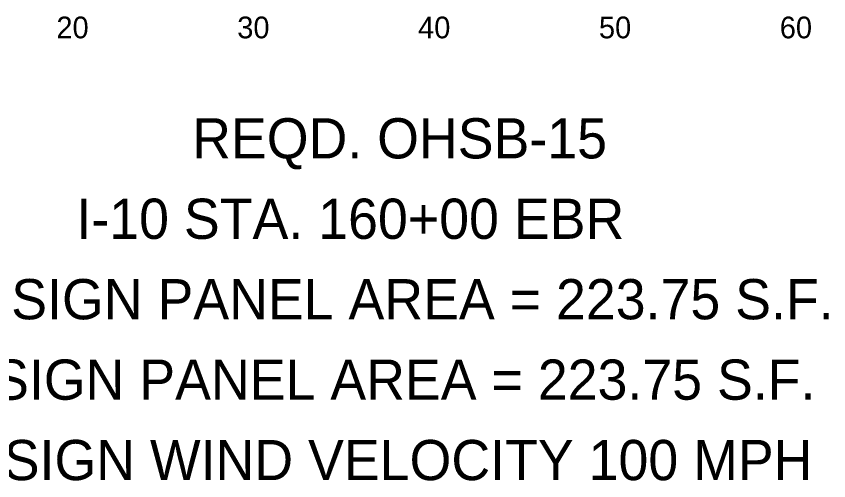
# Model space of a CAD drawing. Extents: x 2193008 to 2198143, y 1236112 to 1237864.
# Drawn here: x 2197041.39 to 2197086.31, y 1237230.16 to 1237255.81 of the extents above; entities that cross this region are included whole.
import ezdxf

# ---------------------------------------------------------------- set-up
doc = ezdxf.new("R2010")
doc.units = 0
doc.layers.add('Level 55', color=7, linetype='Continuous')
doc.layers.add('LIMT-CSLINE', color=7, linetype='Continuous')

msp = doc.modelspace()

# ---------------------------------------------------------------- texts
at = {"layer": 'Level 55'}
for s, p in [('REQD. OHSB-15', (2197051.113, 1237247.958)), ('I-10 STA. 160+00 EBR', (2197044.714, 1237243.516)), ('DESIGN SIGN PANEL AREA = 223.75 S.F.', (2197028.897, 1237239.074)), ('REQD. SIGN PANEL AREA = 223.75 S.F.', (2197029.873, 1237234.632)), ('DESIGN WIND VELOCITY 100 MPH', (2197036.567, 1237230.19))]:
    msp.add_text(s, height=2.22092, dxfattribs=at).set_placement(p)
at = {"layer": 'LIMT-CSLINE'}
for s, p in [('20', (2197043.606, 1237254.591)), ('30', (2197053.606, 1237254.591)), ('40', (2197063.606, 1237254.591)), ('50', (2197073.606, 1237254.591)), ('60', (2197083.606, 1237254.591))]:
    msp.add_text(s, height=1.2, dxfattribs=at).set_placement(p)

doc.saveas('drawing.dxf')
